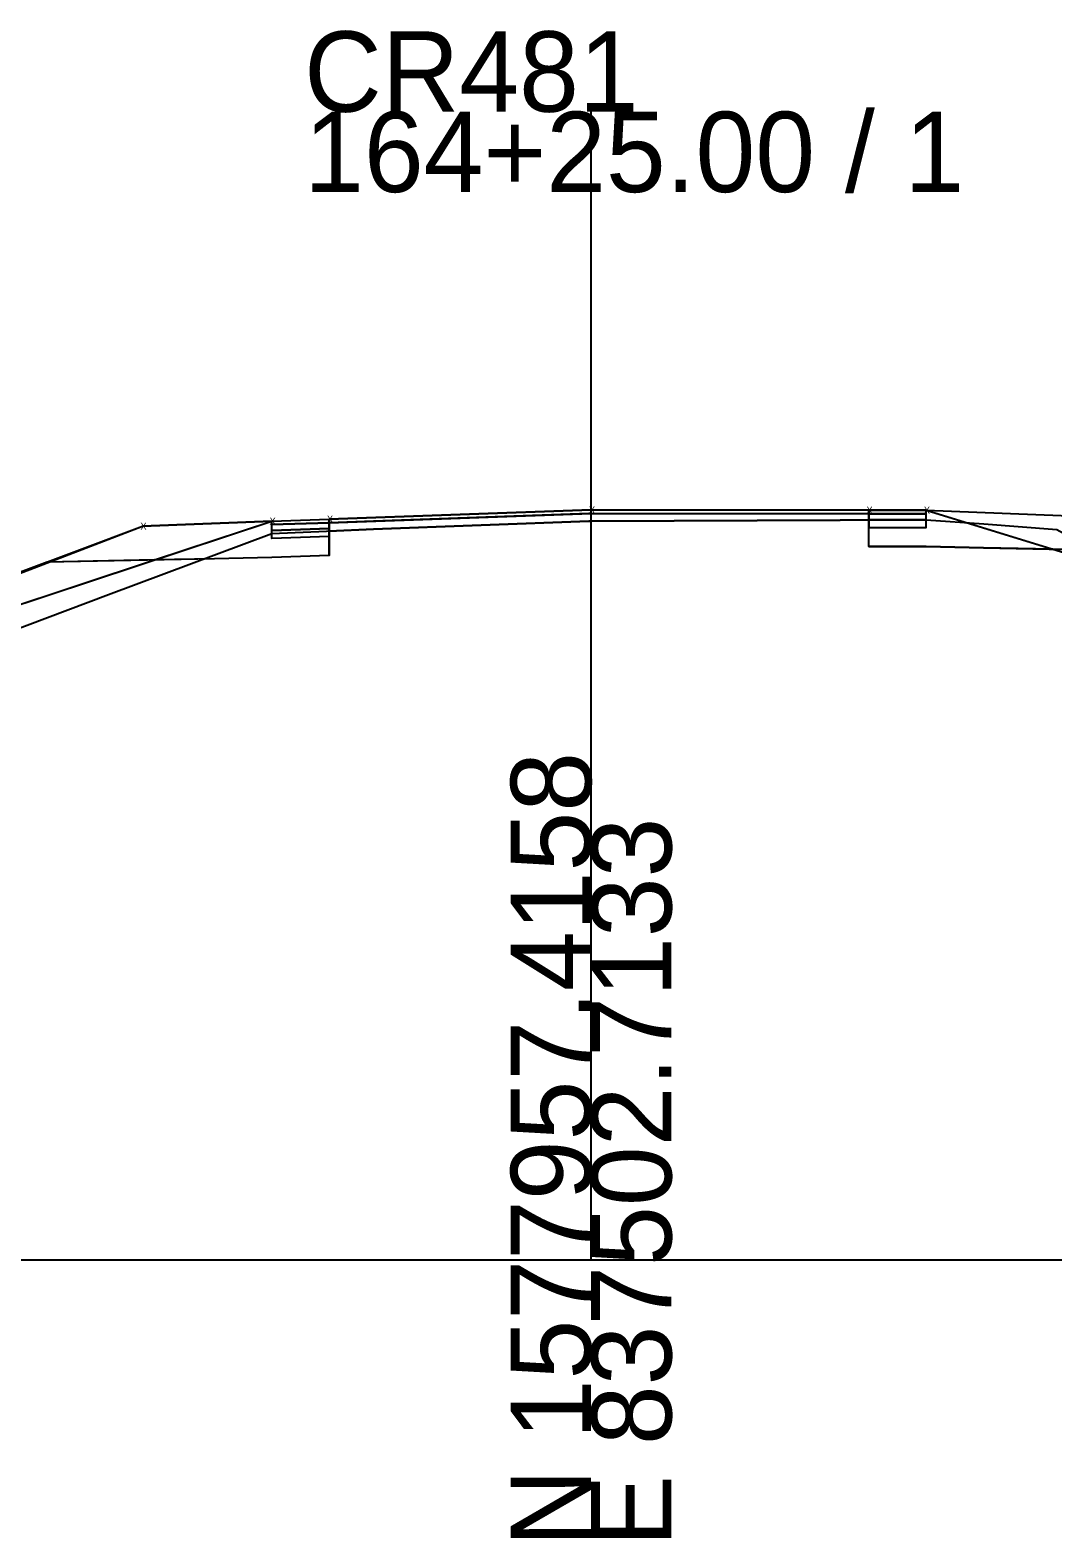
# Model space of a CAD drawing. Extents: x -26 to 303, y -16 to 6048.
# Drawn here: x 130.5 to 166.1, y 1490.3 to 1542.8 of the extents above; entities that cross this region are included whole.
import ezdxf

# ---------------------------------------------------------------- set-up
doc = ezdxf.new("R2010")
doc.units = 0
for name, color, linetype in [('ASPHALT_19MM1', 7, 'Continuous'), ('ASPHALT_9_5MM1', 7, 'Continuous'), ('DTM_P_FINISHED_GRADE2', 7, 'Continuous'), ('DTM_X_GROUND', 7, 'Continuous'), ('TRANS_PAVED_SHOULDERS', 7, 'Continuous'), ('XS_CELL', 7, 'Continuous'), ('XS_M_SHAPES_EARTHWORK', 7, 'Continuous'), ('XS_P_ASPHALT', 7, 'Continuous'), ('XS_P_GROUND', 7, 'Continuous'), ('XS_P_NULL_POINT', 7, 'Continuous'), ('XS_P_SHOULDER', 7, 'Continuous'), ('XS_P_SUBGRADE_GRANULAR', 7, 'Continuous'), ('XS_P_SUBGRADE_LEVELING', 7, 'Continuous'), ('XS_P_SUBGRADE_MILLING', 7, 'Continuous')]:
    doc.layers.add(name, color=color, linetype=linetype)

msp = doc.modelspace()

# ---------------------------------------------------------------- linework, layer by layer
at = {"layer": 'ASPHALT_19MM1'}
for points in [[(159.672, 1525.784), (159.672, 1525.513), (161.672, 1525.512), (161.672, 1525.783), (159.672, 1525.784)], [(140.871, 1525.472), (140.871, 1525.201), (138.871, 1525.132), (138.871, 1525.402), (140.871, 1525.472)]]:
    msp.add_lwpolyline(points, dxfattribs=at)
at = {"layer": 'ASPHALT_9_5MM1'}
for points in [[(140.871, 1525.805), (140.871, 1525.68), (138.871, 1525.611), (138.871, 1525.736), (140.871, 1525.805)], [(159.672, 1526.118), (159.672, 1525.993), (161.672, 1525.991), (161.672, 1526.116), (159.672, 1526.118)]]:
    msp.add_lwpolyline(points, dxfattribs=at)
at = {"layer": 'DTM_P_FINISHED_GRADE2'}
msp.add_lwpolyline([(110.015, 1516.422), (110.015, 1516.422), (117.952, 1519.364), (126.406, 1522.502), (134.371, 1525.556), (138.871, 1525.736), (140.871, 1525.805), (150, 1526.124), (159.672, 1526.118), (161.672, 1526.116), (167.265, 1525.893), (189.507, 1517.552)], dxfattribs=at)
at = {"layer": 'DTM_X_GROUND'}
for points in [[(99.025, 1515.516), (110.015, 1516.422), (110.015, 1516.422), (110.015, 1516.422), (110.015, 1516.422), (129.467, 1522.625), (138.871, 1525.736), (138.871, 1525.736), (140.871, 1525.805), (140.871, 1525.805), (150, 1526.124), (150, 1526.124), (159.672, 1526.118), (159.672, 1526.118), (161.672, 1526.116), (189.507, 1517.552), (189.507, 1517.552), (189.507, 1517.552), (192.662, 1517.453), (199.593, 1517.236), (203.677, 1517.108), (205.443, 1517.052)], [(99.025, 1515.516), (113.066, 1516.674), (117.493, 1517.266), (133.178, 1523.176), (138.871, 1525.305), (142.418, 1525.452), (149.919, 1525.735), (158.682, 1525.77), (161.672, 1525.781), (163.69, 1525.637), (166.232, 1525.445), (169.417, 1523.693), (180.467, 1517.835), (187.086, 1517.627), (203.677, 1517.108), (211.013, 1516.878), (231.548, 1515.875), (274.675, 1515.807), (298.485, 1516.717), (300, 1516.718)]]:
    msp.add_lwpolyline(points, dxfattribs=at)
at = {"layer": 'TRANS_PAVED_SHOULDERS'}
for points in [[(140.871, 1525.68), (140.871, 1525.472), (138.871, 1525.402), (138.871, 1525.611), (140.871, 1525.68)], [(159.672, 1525.993), (159.672, 1525.784), (161.672, 1525.783), (161.672, 1525.991), (159.672, 1525.993)]]:
    msp.add_lwpolyline(points, dxfattribs=at)
at = {"layer": 'XS_CELL'}
for p, q in [((150, 1500), (150, 1540)), ((0, 1500), (150, 1500)), ((150, 1500), (300, 1500))]:
    msp.add_line(p, q, dxfattribs=at)
at = {"layer": 'XS_M_SHAPES_EARTHWORK'}
for points in [[(134.782, 1524.383), (138.871, 1525.736), (140.871, 1525.805), (150, 1526.124), (159.672, 1526.118), (161.672, 1526.116), (166.09, 1524.757), (163.672, 1524.805), (161.672, 1524.845), (159.672, 1524.847), (159.672, 1525.513), (159.672, 1525.774), (158.682, 1525.77), (150, 1525.736), (149.919, 1525.735), (142.418, 1525.452), (140.871, 1525.388), (140.871, 1525.201), (140.871, 1524.535), (138.871, 1524.465), (136.871, 1524.425)], [(166.09, 1524.757), (189.507, 1517.552), (170.529, 1524.668)], [(110.015, 1516.422), (129.467, 1522.625), (134.782, 1524.383), (131.045, 1524.308)]]:
    msp.add_lwpolyline(points, close=True, dxfattribs=at)
at = {"layer": 'XS_P_ASPHALT'}
msp.add_lwpolyline([(140.871, 1525.805), (140.871, 1525.68), (140.871, 1525.68), (150, 1525.999), (150, 1525.999), (159.672, 1525.993), (159.672, 1526.118), (159.672, 1526.118), (150, 1526.124), (150, 1526.124), (140.871, 1525.805), (140.871, 1525.805), (140.871, 1525.805)], dxfattribs=at)
at = {"layer": 'XS_P_GROUND'}
msp.add_lwpolyline([(110.015, 1516.422), (110.015, 1516.422), (134.371, 1525.556)], dxfattribs=at)
at = {"layer": 'XS_P_SHOULDER'}
for points in [[(138.871, 1525.736), (134.371, 1525.556)], [(161.672, 1526.116), (167.265, 1525.893)]]:
    msp.add_lwpolyline(points, dxfattribs=at)
at = {"layer": 'XS_P_SUBGRADE_GRANULAR'}
for points in [[(140.871, 1524.535), (140.871, 1525.805)], [(159.672, 1524.847), (159.672, 1526.118)], [(159.672, 1524.847), (161.672, 1524.845)], [(161.672, 1524.845), (163.672, 1524.805), (170.529, 1524.668)], [(138.871, 1524.465), (136.871, 1524.425), (131.045, 1524.308)], [(140.871, 1524.535), (138.871, 1524.465)]]:
    msp.add_lwpolyline(points, dxfattribs=at)
at = {"layer": 'XS_P_SUBGRADE_LEVELING'}
msp.add_lwpolyline([(158.682, 1525.993), (150, 1525.999), (150, 1525.999), (149.919, 1525.996), (149.919, 1525.996), (142.418, 1525.734), (142.418, 1525.734), (140.871, 1525.68), (140.871, 1525.68), (140.871, 1525.388), (142.418, 1525.452), (142.418, 1525.452), (149.919, 1525.735), (149.919, 1525.735), (150, 1525.736), (150, 1525.736), (158.682, 1525.77), (158.682, 1525.77), (159.672, 1525.774), (159.672, 1525.993), (159.672, 1525.993), (158.682, 1525.993), (158.682, 1525.993)], dxfattribs=at)
at = {"layer": 'XS_P_SUBGRADE_MILLING'}
for points in [[(159.672, 1525.774), (158.682, 1525.77), (158.682, 1525.77), (150, 1525.736), (150, 1525.736), (149.919, 1525.735), (149.919, 1525.735), (142.418, 1525.452), (142.418, 1525.452), (140.871, 1525.388)], [(140.871, 1525.388), (142.418, 1525.452), (142.418, 1525.452), (149.919, 1525.735), (149.919, 1525.735), (150, 1525.736), (150, 1525.736), (158.682, 1525.77), (158.682, 1525.77), (159.672, 1525.774)]]:
    msp.add_lwpolyline(points, dxfattribs=at)

# ---------------------------------------------------------------- texts
at = {"layer": 'XS_CELL'}
for s, p in [('CR481', (140, 1540)), ('164+25.00 / 1', (140, 1537.2))]:
    msp.add_text(s, height=2.8, dxfattribs=at).set_placement(p)
for s, p in [('N 1577957.4158', (150, 1490)), ('E 837502.7133', (152.8, 1490))]:
    msp.add_text(s, height=2.8, rotation=90, dxfattribs=at).set_placement(p)
at = {"layer": 'XS_P_GROUND'}
msp.add_text('X', height=0.24, dxfattribs=at).set_placement((134.293, 1525.436))
at = {"layer": 'XS_P_NULL_POINT'}
for p in [(149.922, 1526.004), (159.594, 1525.998), (161.594, 1525.996), (138.793, 1525.616), (140.793, 1525.685)]:
    msp.add_text('X', height=0.24, dxfattribs=at).set_placement(p)

doc.saveas('drawing.dxf')
